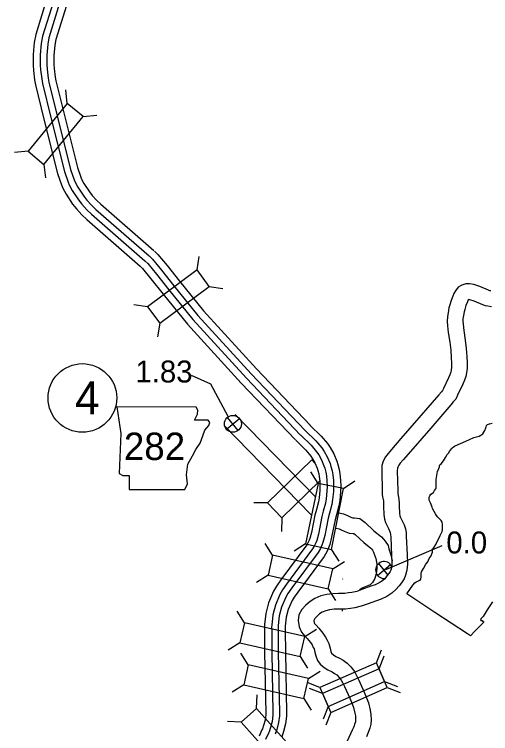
# Model space of a CAD drawing. Extents: x -939622 to -934245, y 1383184 to 1385301.
# Drawn here: x -936346.59 to -936319.11, y 1384728.57 to 1384770.09 of the extents above; entities that cross this region are included whole.
import ezdxf

# ---------------------------------------------------------------- set-up
doc = ezdxf.new("R2010")
doc.units = 0
for name, color, linetype in [('Level 11', 7, 'Continuous'), ('Level 15', 7, 'Continuous'), ('Level 19', 7, 'Continuous'), ('Level 20', 7, 'Continuous'), ('Level 21', 7, 'Continuous'), ('Level 25', 7, 'Continuous'), ('Level 26', 7, 'Continuous'), ('Level 27', 7, 'Continuous'), ('Level 8', 7, 'Continuous'), ('Level 9', 7, 'Continuous')]:
    doc.layers.add(name, color=color, linetype=linetype)

msp = doc.modelspace()

# ---------------------------------------------------------------- linework, layer by layer
at = {"layer": 'Level 11'}
for points in [[(-936333.848, 1384746.992), (-936329.223, 1384742.247)], [(-936334.492, 1384746.363), (-936329.457, 1384741.197)], [(-936327.861, 1384741.308), (-936327.595, 1384741.253), (-936327.364, 1384741.168), (-936327.176, 1384741.069), (-936327.08, 1384741.031), (-936326.967, 1384741.026), (-936326.655, 1384740.991), (-936326.349, 1384740.75), (-936325.844, 1384740.284), (-936325.41, 1384739.933), (-936325.286, 1384739.804), (-936325.193, 1384739.681), (-936325.028, 1384739.425), (-936324.977, 1384739.24), (-936324.869, 1384738.895), (-936324.8, 1384738.543)], [(-936328.029, 1384740.424), (-936327.844, 1384740.386), (-936327.731, 1384740.344), (-936327.552, 1384740.25), (-936327.269, 1384740.137), (-936327.034, 1384740.128), (-936327.01, 1384740.125), (-936326.934, 1384740.065), (-936326.433, 1384739.603), (-936326.02, 1384739.269), (-936325.973, 1384739.22), (-936325.932, 1384739.165), (-936325.859, 1384739.052), (-936325.84, 1384738.986), (-936325.742, 1384738.674), (-936325.68, 1384738.352), (-936325.669, 1384738.095), (-936325.708, 1384737.797), (-936325.795, 1384737.523), (-936325.931, 1384737.295), (-936325.995, 1384737.215), (-936326.069, 1384737.164), (-936326.347, 1384737.047), (-936326.525, 1384736.974), (-936326.649, 1384736.877), (-936326.689, 1384736.835)]]:
    msp.add_lwpolyline(points, dxfattribs=at)
at = {"layer": 'Level 15'}
for points in [[(-936319.105, 1384754.138), (-936319.124, 1384754.128), (-936319.149, 1384754.134), (-936319.231, 1384754.164), (-936319.739, 1384754.377), (-936320.089, 1384754.491), (-936320.327, 1384754.531), (-936320.543, 1384754.529), (-936320.767, 1384754.456), (-936320.985, 1384754.334), (-936321.143, 1384754.139), (-936321.231, 1384753.973), (-936321.285, 1384753.813), (-936321.384, 1384753.569), (-936321.456, 1384753.315), (-936321.515, 1384753.142), (-936321.567, 1384752.865), (-936321.601, 1384752.64), (-936321.623, 1384752.362), (-936321.598, 1384752.114), (-936321.553, 1384751.719), (-936321.473, 1384751.165), (-936321.415, 1384750.704), (-936321.383, 1384750.269), (-936321.359, 1384749.957), (-936321.366, 1384749.725), (-936321.383, 1384749.555), (-936321.41, 1384749.44), (-936321.461, 1384749.29), (-936321.541, 1384749.104), (-936321.829, 1384748.49), (-936321.881, 1384748.378), (-936321.949, 1384748.299), (-936322.092, 1384748.13), (-936323.244, 1384746.8), (-936324.282, 1384745.603), (-936324.826, 1384744.968), (-936325.023, 1384744.746), (-936325.17, 1384744.546), (-936325.307, 1384744.3), (-936325.383, 1384744.044), (-936325.394, 1384743.74), (-936325.37, 1384742.574), (-936325.367, 1384742.359), (-936325.323, 1384742.144)], [(-936319.064, 1384753.208), (-936319.267, 1384753.237), (-936319.409, 1384753.271), (-936319.561, 1384753.327), (-936320.053, 1384753.533), (-936320.305, 1384753.615), (-936320.395, 1384753.63), (-936320.401, 1384753.618), (-936320.44, 1384753.502), (-936320.532, 1384753.275), (-936320.597, 1384753.048), (-936320.642, 1384752.913), (-936320.679, 1384752.715), (-936320.706, 1384752.537), (-936320.719, 1384752.371), (-936320.703, 1384752.211), (-936320.66, 1384751.834), (-936320.581, 1384751.285), (-936320.519, 1384750.794), (-936320.485, 1384750.336), (-936320.458, 1384749.977), (-936320.467, 1384749.668), (-936320.493, 1384749.406), (-936320.545, 1384749.19), (-936320.62, 1384748.966), (-936320.72, 1384748.735), (-936321.015, 1384748.106), (-936321.119, 1384747.885), (-936321.264, 1384747.716), (-936321.409, 1384747.545), (-936322.564, 1384746.211), (-936323.601, 1384745.016), (-936324.147, 1384744.377), (-936324.322, 1384744.18), (-936324.411, 1384744.059), (-936324.472, 1384743.948), (-936324.488, 1384743.896), (-936324.494, 1384743.733), (-936324.47, 1384742.589), (-936324.468, 1384742.456), (-936324.441, 1384742.324)], [(-936325.325, 1384742.154), (-936325.297, 1384742.002), (-936325.288, 1384741.82), (-936325.286, 1384741.675), (-936325.264, 1384741.217), (-936325.229, 1384740.954), (-936325.168, 1384740.755), (-936325.075, 1384740.561), (-936324.999, 1384740.419), (-936324.942, 1384740.286), (-936324.901, 1384740.172), (-936324.884, 1384740.067), (-936324.872, 1384739.919), (-936324.822, 1384738.854), (-936324.802, 1384738.408), (-936324.816, 1384738.249), (-936324.834, 1384738.139), (-936324.874, 1384738.008), (-936324.908, 1384737.921), (-936324.985, 1384737.805), (-936325.091, 1384737.672), (-936325.222, 1384737.514), (-936325.356, 1384737.396), (-936325.541, 1384737.278), (-936325.777, 1384737.169), (-936326.014, 1384737.074), (-936326.533, 1384736.888), (-936326.836, 1384736.785), (-936327.122, 1384736.712), (-936327.306, 1384736.689), (-936327.527, 1384736.664), (-936327.881, 1384736.663), (-936328.21, 1384736.648), (-936328.568, 1384736.603), (-936328.904, 1384736.525), (-936329.249, 1384736.377), (-936329.523, 1384736.2), (-936329.77, 1384735.982), (-936329.997, 1384735.745), (-936330.171, 1384735.42), (-936330.21, 1384735.106), (-936330.161, 1384734.73), (-936330.031, 1384734.426), (-936329.842, 1384734.226), (-936329.704, 1384734.07), (-936329.506, 1384733.833), (-936329.41, 1384733.691), (-936329.339, 1384733.552), (-936329.292, 1384733.46), (-936329.246, 1384733.275), (-936329.186, 1384733.055), (-936329.104, 1384732.8), (-936328.941, 1384732.576), (-936328.707, 1384732.397), (-936328.5, 1384732.255), (-936328.254, 1384732.131), (-936328.109, 1384732.051), (-936327.986, 1384731.959), (-936327.846, 1384731.819), (-936327.726, 1384731.667), (-936327.65, 1384731.526), (-936327.535, 1384731.287), (-936327.241, 1384730.618), (-936327.106, 1384730.287), (-936327.016, 1384730.072), (-936326.936, 1384729.756), (-936326.915, 1384729.597), (-936326.905, 1384729.369), (-936326.91, 1384729.262), (-936326.939, 1384729.155), (-936327.005, 1384728.969), (-936327.096, 1384728.766), (-936330.184, 1384721.982)], [(-936324.439, 1384742.314), (-936324.402, 1384742.107), (-936324.388, 1384741.851), (-936324.386, 1384741.703), (-936324.366, 1384741.297), (-936324.347, 1384741.146), (-936324.327, 1384741.083), (-936324.272, 1384740.967), (-936324.188, 1384740.811), (-936324.103, 1384740.616), (-936324.026, 1384740.395), (-936323.99, 1384740.176), (-936323.974, 1384739.977), (-936323.923, 1384738.895), (-936323.9, 1384738.388), (-936323.923, 1384738.138), (-936323.955, 1384737.936), (-936324.023, 1384737.712), (-936324.105, 1384737.503), (-936324.257, 1384737.274), (-936324.393, 1384737.104), (-936324.574, 1384736.885), (-936324.813, 1384736.675), (-936325.108, 1384736.486), (-936325.42, 1384736.342), (-936325.695, 1384736.232), (-936326.237, 1384736.038), (-936326.578, 1384735.922), (-936326.954, 1384735.826), (-936327.201, 1384735.795), (-936327.476, 1384735.765), (-936327.859, 1384735.763), (-936328.134, 1384735.751), (-936328.41, 1384735.716), (-936328.623, 1384735.666), (-936328.825, 1384735.58), (-936328.979, 1384735.481), (-936329.146, 1384735.333), (-936329.262, 1384735.212), (-936329.298, 1384735.143), (-936329.303, 1384735.109), (-936329.284, 1384734.97), (-936329.266, 1384734.928), (-936329.176, 1384734.832), (-936329.021, 1384734.656), (-936328.787, 1384734.376), (-936328.633, 1384734.149), (-936328.538, 1384733.961), (-936328.444, 1384733.779), (-936328.375, 1384733.503), (-936328.323, 1384733.311), (-936328.291, 1384733.213), (-936328.29, 1384733.211), (-936328.179, 1384733.125), (-936328.041, 1384733.032), (-936327.835, 1384732.927), (-936327.619, 1384732.808), (-936327.396, 1384732.641), (-936327.173, 1384732.419), (-936326.969, 1384732.161), (-936326.848, 1384731.934), (-936326.718, 1384731.665), (-936326.412, 1384730.969), (-936326.274, 1384730.631), (-936326.16, 1384730.357), (-936326.051, 1384729.926), (-936326.018, 1384729.677), (-936326.003, 1384729.366), (-936326.017, 1384729.118), (-936326.079, 1384728.887), (-936326.169, 1384728.634), (-936326.276, 1384728.396)]]:
    msp.add_lwpolyline(points, dxfattribs=at)
at = {"layer": 'Level 19'}
for points in [[(-936344.729, 1384770.963), (-936345.356, 1384768.924), (-936345.443, 1384768.471), (-936345.503, 1384767.763), (-936345.506, 1384767.149), (-936345.486, 1384766.846), (-936345.416, 1384766.303), (-936345.372, 1384766.023), (-936344.886, 1384764.034), (-936344.095, 1384760.901), (-936343.875, 1384760.248), (-936343.791, 1384760.061), (-936343.604, 1384759.703), (-936343.224, 1384759.141), (-936343.01, 1384758.864), (-936342.704, 1384758.526), (-936342.413, 1384758.247), (-936339.324, 1384755.551)], [(-936344.336, 1384770.838), (-936344.955, 1384768.824), (-936345.034, 1384768.415), (-936345.091, 1384767.745), (-936345.093, 1384767.162), (-936345.075, 1384766.886), (-936345.008, 1384766.361), (-936344.967, 1384766.103), (-936344.485, 1384764.134), (-936343.699, 1384761.018), (-936343.49, 1384760.398), (-936343.42, 1384760.24), (-936343.25, 1384759.915), (-936342.889, 1384759.383), (-936342.693, 1384759.129), (-936342.408, 1384758.814), (-936342.134, 1384758.551), (-936339.052, 1384755.862)], [(-936343.978, 1384770.725), (-936344.591, 1384768.733), (-936344.662, 1384768.363), (-936344.716, 1384767.728), (-936344.718, 1384767.174), (-936344.702, 1384766.922), (-936344.636, 1384766.414), (-936344.599, 1384766.177), (-936344.122, 1384764.224), (-936343.339, 1384761.124), (-936343.14, 1384760.534), (-936343.082, 1384760.404), (-936342.927, 1384760.108), (-936342.586, 1384759.603), (-936342.406, 1384759.37), (-936342.139, 1384759.075), (-936341.881, 1384758.827), (-936338.806, 1384756.144)], [(-936343.585, 1384770.6), (-936344.19, 1384768.633), (-936344.253, 1384768.306), (-936344.303, 1384767.71), (-936344.306, 1384767.186), (-936344.291, 1384766.962), (-936344.228, 1384766.472), (-936344.194, 1384766.258), (-936343.721, 1384764.324), (-936342.943, 1384761.241), (-936342.755, 1384760.684), (-936342.71, 1384760.583), (-936342.572, 1384760.319), (-936342.251, 1384759.845), (-936342.089, 1384759.635), (-936341.842, 1384759.363), (-936341.602, 1384759.132), (-936338.535, 1384756.455)], [(-936338.797, 1384756.136), (-936338.618, 1384755.958), (-936338.099, 1384755.326), (-936337.382, 1384754.424), (-936335.997, 1384752.71), (-936332.918, 1384749.338), (-936329.801, 1384746.064)], [(-936338.505, 1384756.428), (-936338.313, 1384756.235), (-936337.779, 1384755.585), (-936337.06, 1384754.682), (-936335.684, 1384752.979), (-936332.617, 1384749.62), (-936329.502, 1384746.348)], [(-936339.062, 1384755.87), (-936338.896, 1384755.705), (-936338.391, 1384755.09), (-936337.675, 1384754.19), (-936336.282, 1384752.466), (-936333.193, 1384749.083), (-936330.072, 1384745.805)], [(-936339.353, 1384755.578), (-936339.202, 1384755.428), (-936338.712, 1384754.831), (-936337.997, 1384753.932), (-936336.595, 1384752.197), (-936333.494, 1384748.801), (-936330.371, 1384745.521)], [(-936329.517, 1384746.364), (-936328.89, 1384745.75), (-936328.529, 1384745.315), (-936328.363, 1384745.08), (-936328.164, 1384744.724), (-936327.989, 1384744.306), (-936327.925, 1384744.11), (-936327.848, 1384743.823), (-936327.804, 1384743.566), (-936327.769, 1384743.206), (-936327.762, 1384742.858), (-936327.773, 1384742.523), (-936327.819, 1384742.03), (-936327.87, 1384741.711), (-936328.004, 1384741.199), (-936328.082, 1384740.916), (-936328.282, 1384739.909), (-936328.391, 1384739.493), (-936328.457, 1384739.297), (-936328.569, 1384739.057), (-936328.721, 1384738.8), (-936330.241, 1384736.745), (-936330.453, 1384736.444), (-936330.555, 1384736.261), (-936330.782, 1384735.727), (-936330.901, 1384735.288), (-936330.957, 1384734.767), (-936330.961, 1384734.709), (-936330.955, 1384734.514), (-936330.953, 1384733.265), (-936330.885, 1384729.766), (-936330.888, 1384729.571), (-936330.945, 1384729.132), (-936331.051, 1384728.695), (-936331.163, 1384728.368)], [(-936330.068, 1384745.801), (-936329.47, 1384745.216), (-936329.155, 1384744.837), (-936329.031, 1384744.659), (-936328.873, 1384744.378), (-936328.728, 1384744.032), (-936328.68, 1384743.885), (-936328.618, 1384743.654), (-936328.585, 1384743.461), (-936328.556, 1384743.16), (-936328.55, 1384742.864), (-936328.56, 1384742.573), (-936328.601, 1384742.128), (-936328.642, 1384741.873), (-936328.765, 1384741.403), (-936328.849, 1384741.097), (-936329.049, 1384740.086), (-936329.146, 1384739.719), (-936329.189, 1384739.591), (-936329.266, 1384739.425), (-936329.378, 1384739.235), (-936330.879, 1384737.206), (-936331.121, 1384736.864), (-936331.264, 1384736.607), (-936331.528, 1384735.985), (-936331.677, 1384735.434), (-936331.742, 1384734.837), (-936331.75, 1384734.723), (-936331.742, 1384734.501), (-936331.741, 1384733.257), (-936331.673, 1384729.764), (-936331.675, 1384729.628), (-936331.721, 1384729.276), (-936331.808, 1384728.916), (-936331.887, 1384728.685), (-936331.932, 1384728.602), (-936332.09, 1384728.239)], [(-936329.806, 1384746.069), (-936329.193, 1384745.47), (-936328.857, 1384745.065), (-936328.713, 1384744.859), (-936328.535, 1384744.543), (-936328.376, 1384744.162), (-936328.321, 1384743.992), (-936328.251, 1384743.735), (-936328.213, 1384743.511), (-936328.181, 1384743.182), (-936328.175, 1384742.861), (-936328.185, 1384742.549), (-936328.229, 1384742.081), (-936328.274, 1384741.796), (-936328.403, 1384741.306), (-936328.483, 1384741.011), (-936328.684, 1384740.001), (-936328.786, 1384739.611), (-936328.84, 1384739.451), (-936328.934, 1384739.25), (-936329.065, 1384739.028), (-936330.575, 1384736.987), (-936330.803, 1384736.664), (-936330.926, 1384736.442), (-936331.173, 1384735.862), (-936331.308, 1384735.365), (-936331.368, 1384734.804), (-936331.374, 1384734.716), (-936331.367, 1384734.507), (-936331.366, 1384733.261), (-936331.298, 1384729.765), (-936331.3, 1384729.601), (-936331.351, 1384729.208), (-936331.448, 1384728.811), (-936331.542, 1384728.534)], [(-936330.356, 1384745.506), (-936329.773, 1384744.936), (-936329.483, 1384744.586), (-936329.38, 1384744.439), (-936329.244, 1384744.197), (-936329.115, 1384743.888), (-936329.076, 1384743.767), (-936329.021, 1384743.565), (-936328.994, 1384743.407), (-936328.968, 1384743.136), (-936328.963, 1384742.867), (-936328.972, 1384742.599), (-936329.01, 1384742.18), (-936329.046, 1384741.959), (-936329.164, 1384741.509), (-936329.25, 1384741.191), (-936329.452, 1384740.178), (-936329.541, 1384739.837), (-936329.573, 1384739.744), (-936329.632, 1384739.617), (-936329.723, 1384739.463), (-936331.214, 1384737.448), (-936331.471, 1384737.084), (-936331.635, 1384736.789), (-936331.919, 1384736.12), (-936332.084, 1384735.511), (-936332.153, 1384734.873), (-936332.163, 1384734.73), (-936332.155, 1384734.493), (-936332.153, 1384733.253), (-936332.085, 1384729.763), (-936332.087, 1384729.658), (-936332.127, 1384729.352), (-936332.205, 1384729.032), (-936332.266, 1384728.851), (-936332.303, 1384728.783), (-936332.461, 1384728.42)]]:
    msp.add_lwpolyline(points, dxfattribs=at)
at = {"layer": 'Level 20'}
for p, q in [((-936343.539, 1384764.942), (-936343.618, 1384765.73)), ((-936342.62, 1384764.189), (-936341.832, 1384764.267)), ((-936345.797, 1384762.184), (-936346.585, 1384762.106)), ((-936344.878, 1384761.431), (-936344.8, 1384760.643)), ((-936336.049, 1384755.333), (-936335.933, 1384756.116)), ((-936335.341, 1384754.379), (-936334.558, 1384754.262)), ((-936338.912, 1384753.21), (-936339.695, 1384753.326)), ((-936338.204, 1384752.256), (-936338.32, 1384751.472)), ((-936329.058, 1384743.018), (-936329.492, 1384743.68)), ((-936327.605, 1384742.721), (-936326.942, 1384743.154)), ((-936331.988, 1384741.885), (-936332.78, 1384741.895)), ((-936331.159, 1384741.034), (-936331.169, 1384740.243)), ((-936331.688, 1384738.875), (-936332.11, 1384739.545)), ((-936329.788, 1384739.529), (-936330.451, 1384739.096)), ((-936328.293, 1384739.186), (-936327.859, 1384738.523)), ((-936328.212, 1384738.086), (-936327.542, 1384738.508)), ((-936331.951, 1384737.716), (-936332.621, 1384737.294)), ((-936328.475, 1384736.927), (-936328.053, 1384736.257)), ((-936333.31, 1384734.966), (-936333.732, 1384735.636)), ((-936329.835, 1384734.177), (-936329.164, 1384734.6)), ((-936333.573, 1384733.808), (-936334.243, 1384733.386)), ((-936325.702, 1384732.665), (-936325.414, 1384733.403)), ((-936333.095, 1384732.544), (-936333.517, 1384733.214)), ((-936330.098, 1384733.019), (-936329.675, 1384732.349)), ((-936325.549, 1384732.317), (-936325.261, 1384733.055)), ((-936329.619, 1384731.755), (-936328.949, 1384732.178)), ((-936333.358, 1384731.386), (-936334.028, 1384730.964)), ((-936328.965, 1384731.233), (-936329.703, 1384731.521)), ((-936325.224, 1384731.577), (-936324.486, 1384731.289)), ((-936325.072, 1384731.23), (-936324.334, 1384730.942)), ((-936332.623, 1384730.02), (-936332.58, 1384730.811)), ((-936328.813, 1384730.886), (-936329.551, 1384731.174)), ((-936329.882, 1384730.597), (-936329.46, 1384729.927)), ((-936328.488, 1384730.145), (-936328.776, 1384729.407)), ((-936328.336, 1384729.798), (-936328.624, 1384729.06)), ((-936333.507, 1384729.227), (-936334.298, 1384729.271))]:
    msp.add_line(p, q, dxfattribs=at)
for points in [[(-936344.878, 1384761.431), (-936342.62, 1384764.189), (-936343.539, 1384764.942), (-936345.797, 1384762.184)], [(-936338.204, 1384752.256), (-936335.341, 1384754.379), (-936336.049, 1384755.333), (-936338.912, 1384753.21)], [(-936329.058, 1384743.018), (-936329.788, 1384739.529), (-936328.293, 1384739.197), (-936327.605, 1384742.721)], [(-936331.951, 1384737.716), (-936328.475, 1384736.927), (-936328.212, 1384738.086), (-936331.688, 1384738.875)], [(-936333.573, 1384733.808), (-936330.098, 1384733.019), (-936329.835, 1384734.177), (-936333.31, 1384734.966)], [(-936333.358, 1384731.386), (-936329.882, 1384730.597), (-936329.619, 1384731.755), (-936333.095, 1384732.544)], [(-936328.488, 1384730.145), (-936325.224, 1384731.577), (-936325.702, 1384732.665), (-936328.965, 1384731.233)], [(-936325.549, 1384732.317), (-936328.813, 1384730.886), (-936328.336, 1384729.798), (-936325.072, 1384731.23)], [(-936333.507, 1384729.227), (-936331.129, 1384726.573), (-936330.244, 1384727.366), (-936332.623, 1384730.02)]]:
    msp.add_lwpolyline(points, close=True, dxfattribs=at)
msp.add_lwpolyline([(-936329.229, 1384744.161), (-936329.435, 1384744.373), (-936331.988, 1384741.885), (-936331.159, 1384741.034), (-936328.971, 1384743.167)], dxfattribs=at)
at = {"layer": 'Level 21'}
msp.add_lwpolyline([(-936340.668, 1384747.426), (-936340.44, 1384745.903), (-936340.541, 1384743.594), (-936340.338, 1384743.467), (-936339.957, 1384743.467), (-936339.957, 1384742.655), (-936336.76, 1384742.655), (-936336.608, 1384742.985), (-936336.658, 1384743.518), (-936336.582, 1384744.127), (-936336.303, 1384744.609), (-936336.126, 1384744.964), (-936335.872, 1384745.345), (-936335.72, 1384745.751), (-936335.593, 1384746.081), (-936335.364, 1384746.36), (-936335.314, 1384746.538), (-936335.415, 1384746.665), (-936336.202, 1384746.665), (-936336.024, 1384747.02), (-936335.999, 1384747.248), (-936336.104, 1384747.424)], close=True, dxfattribs=at)
at = {"layer": 'Level 25'}
msp.add_line((-936325.148, 1384738.039), (-936321.898, 1384739.438), dxfattribs=at)
msp.add_lwpolyline([(-936336.383, 1384749.269), (-936335.27, 1384748.757), (-936334.278, 1384746.891)], dxfattribs=at)
at = {"layer": 'Level 26'}
for p, q in [((-936334.355, 1384746.14), (-936333.602, 1384746.762)), ((-936333.667, 1384746.075), (-936334.29, 1384746.827)), ((-936325.634, 1384737.702), (-936324.881, 1384738.325)), ((-936325.018, 1384737.725), (-936325.569, 1384738.39))]:
    msp.add_line(p, q, dxfattribs=at)
msp.add_circle((-936333.978, 1384746.451), 0.488, dxfattribs=at)
msp.add_arc((-936325.257, 1384738.014), 0.488, 25.9429, 269.7372, dxfattribs=at)
at = {"layer": 'Level 27'}
msp.add_circle((-936342.662, 1384747.946), 1.98, dxfattribs=at)
at = {"layer": 'Level 8'}
for points in [[(-936327.645, 1384737.504), (-936327.647, 1384737.479)], [(-936327.662, 1384735.639), (-936327.661, 1384735.779)]]:
    msp.add_lwpolyline(points, dxfattribs=at)
at = {"layer": 'Level 9'}
for points in [[(-936322.653, 1384742.213), (-936322.624, 1384742.305), (-936322.567, 1384742.385), (-936322.412, 1384742.494), (-936322.354, 1384742.604), (-936322.268, 1384742.696), (-936322.257, 1384742.759), (-936322.251, 1384742.822), (-936322.251, 1384742.92), (-936322.245, 1384743.029), (-936322.245, 1384743.138), (-936322.245, 1384743.241), (-936322.17, 1384743.707), (-936322.107, 1384743.868), (-936322.067, 1384743.977), (-936322.056, 1384744.04), (-936322.038, 1384744.086), (-936321.958, 1384744.149), (-936321.832, 1384744.31), (-936321.705, 1384744.506), (-936321.625, 1384744.678), (-936321.544, 1384744.764), (-936321.47, 1384744.891), (-936321.332, 1384745.04), (-936321.269, 1384745.115), (-936321.194, 1384745.172), (-936320.976, 1384745.259), (-936320.706, 1384745.374), (-936320.339, 1384745.546), (-936320.08, 1384745.667), (-936319.781, 1384745.747), (-936319.678, 1384745.793), (-936319.569, 1384745.868), (-936319.454, 1384746.063), (-936319.38, 1384746.218), (-936319.362, 1384746.287), (-936319.357, 1384746.356), (-936319.288, 1384746.419), (-936319.184, 1384746.454), (-936319.018, 1384746.483)], [(-936323.942, 1384736.645), (-936323.603, 1384737.137), (-936323.489, 1384737.283), (-936323.41, 1384737.34), (-936323.313, 1384737.38), (-936323.227, 1384737.403), (-936323.17, 1384737.426), (-936323.135, 1384737.483), (-936323.129, 1384737.541), (-936323.124, 1384737.592), (-936323.118, 1384737.679), (-936323.118, 1384737.736), (-936323.118, 1384737.822), (-936323.095, 1384737.92), (-936322.992, 1384738.098), (-936322.848, 1384738.345), (-936322.739, 1384738.495), (-936322.658, 1384738.679), (-936322.544, 1384738.84), (-936322.498, 1384738.954), (-936322.463, 1384739.041), (-936322.457, 1384739.104), (-936322.457, 1384739.173), (-936322.457, 1384739.236), (-936322.412, 1384739.276), (-936322.36, 1384739.328), (-936322.268, 1384739.483), (-936322.015, 1384740.012), (-936321.9, 1384740.236), (-936321.895, 1384740.339), (-936321.895, 1384740.506), (-936321.895, 1384740.604), (-936321.895, 1384740.667), (-936321.912, 1384740.776), (-936321.969, 1384740.874), (-936322.067, 1384740.977), (-936322.159, 1384741.063), (-936322.228, 1384741.155), (-936322.297, 1384741.253), (-936322.366, 1384741.385), (-936322.457, 1384741.563), (-936322.475, 1384741.638), (-936322.572, 1384741.891), (-936322.647, 1384742.046), (-936322.653, 1384742.144), (-936322.653, 1384742.213)], [(-936320.273, 1384734.208), (-936320.448, 1384734.331), (-936322.322, 1384735.566), (-936323.942, 1384736.645)], [(-936319.006, 1384736.185), (-936319.121, 1384736.006), (-936319.316, 1384735.708), (-936319.546, 1384735.334), (-936319.649, 1384735.208), (-936319.69, 1384735.156), (-936319.684, 1384735.11), (-936319.667, 1384735.11), (-936319.621, 1384735.11), (-936319.586, 1384735.11), (-936319.575, 1384735.104), (-936319.575, 1384735.058), (-936319.563, 1384735.041), (-936319.523, 1384735.035), (-936319.517, 1384735.012), (-936319.517, 1384734.978), (-936319.586, 1384734.926), (-936319.621, 1384734.897), (-936319.827, 1384734.679), (-936320.017, 1384734.478), (-936320.273, 1384734.208)]]:
    msp.add_lwpolyline(points, dxfattribs=at)

# ---------------------------------------------------------------- texts
at = {"layer": 'Level 21'}
msp.add_text('282', height=1.584, dxfattribs=at).set_placement((-936340.27, 1384744.364))
at = {"layer": 'Level 25'}
for s, p in [('1.83', (-936339.605, 1384748.839)), ('0.0', (-936321.667, 1384738.97))]:
    msp.add_text(s, height=1.2672, dxfattribs=at).set_placement(p)
at = {"layer": 'Level 27'}
msp.add_text('4', height=1.901, dxfattribs=at).set_placement((-936343.087, 1384746.996))

doc.saveas('drawing.dxf')
